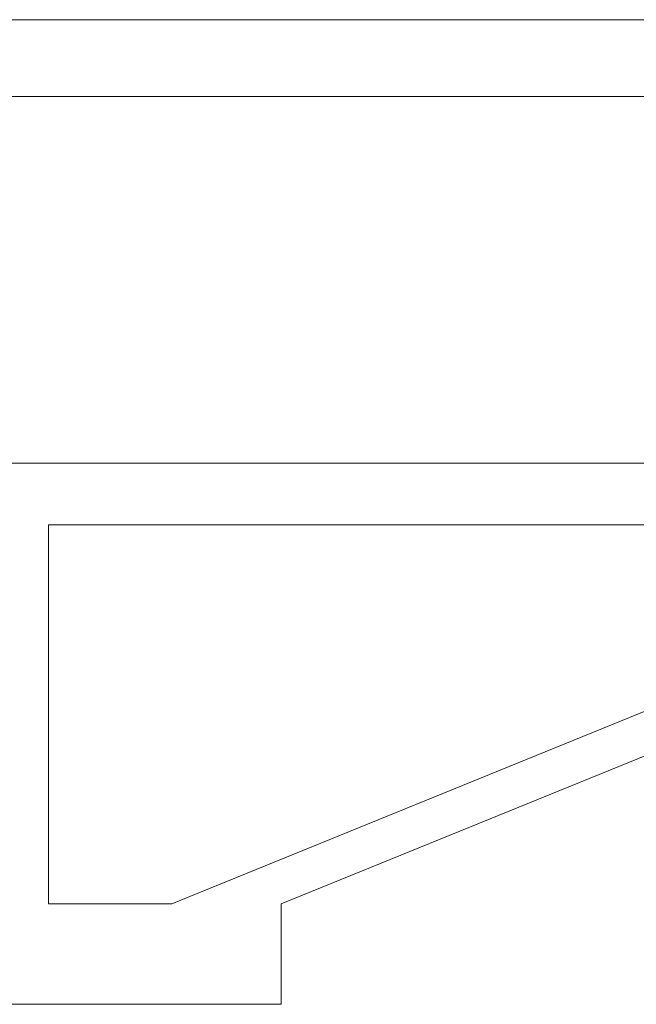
# Model space of a CAD drawing. Header units: millimetres. Extents: x -1695604 to 5289369, y -1488057 to 2187451.
# Tile 145 of 656: x 50950 to 52555, y -33515 to -30950. Entities that reach past the tile are written whole.
import ezdxf

# ---------------------------------------------------------------- set-up
doc = ezdxf.new("R2010")
doc.units = ezdxf.units.MM
doc.layers.add('A99_S_kce-pohl', color=7, linetype='Continuous', lineweight=5)

msp = doc.modelspace()

# ---------------------------------------------------------------- linework, layer by layer
at = {"layer": 'A99_S_kce-pohl', "linetype": 'Continuous'}
for p, q in [((53900, -31150.5), (48100, -31150.5)), ((53900, -32105), (48100, -32105)), ((53223.2, -32265.9), (51025, -32265.9)), ((51025, -33253.1), (51025, -32265.9)), ((51346.5, -33253.1), (53223.2, -32488.9)), ((51630.5, -33253.1), (53205.2, -32611.9)), ((51346.5, -33253.1), (51025, -33253.1)), ((51630.5, -33515), (51630.5, -33253.1)), ((51630.5, -33515), (44369.5, -33515))]:
    msp.add_line(p, q, dxfattribs=at)
msp.add_lwpolyline([(12100, -30950), (144450, -30950)], dxfattribs=at)

doc.saveas('drawing.dxf')
